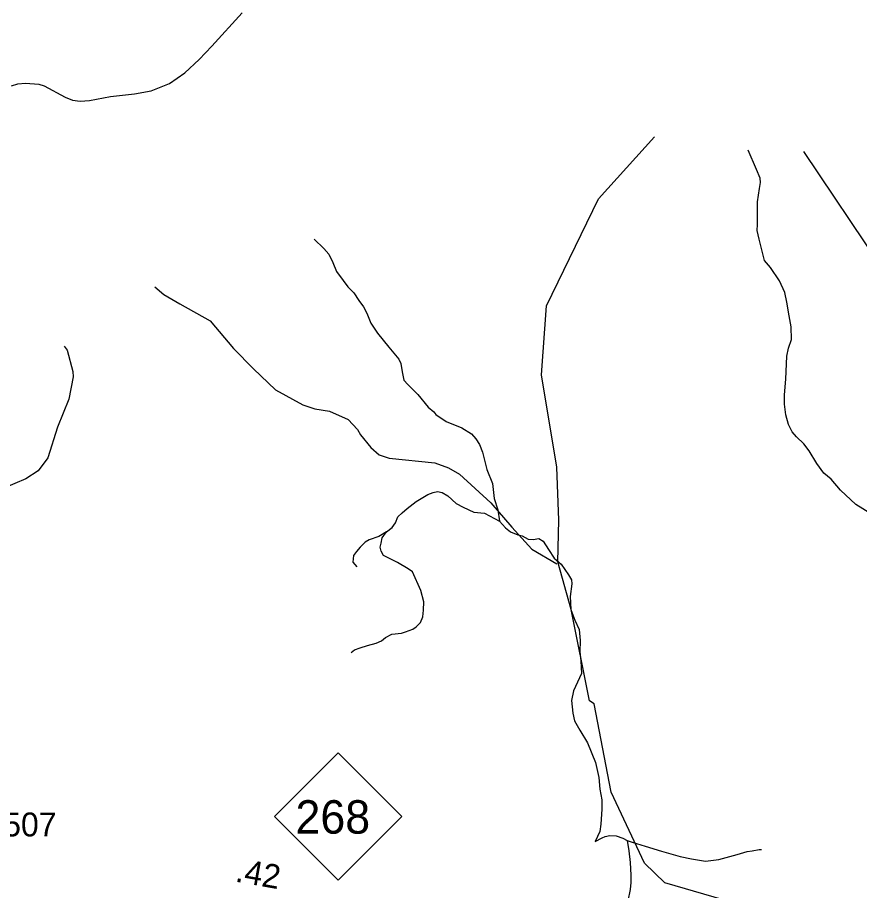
# Model space of a CAD drawing. Extents: x 1159738 to 1321356, y 736314 to 882035.
# Drawn here: x 1277829 to 1282234, y 850068 to 854636 of the extents above; entities that cross this region are included whole.
import ezdxf

# ---------------------------------------------------------------- set-up
doc = ezdxf.new("R2010")
doc.units = 0
for name, color, linetype in [('Exist Boundary Political CountyLine', 7, 'Continuous'), ('Exist Hydrographic Misc Water Feature', 7, 'Continuous'), ('Exist Road Non-System Type 51', 7, 'Continuous'), ('Exist Road Primary NC Mileage Hundredths English Label', 7, 'Continuous'), ('Exist Road Primary NC Shield CELL', 7, 'Continuous'), ('Exist Road Primary NC Shield Number Label', 7, 'Continuous'), ('Exist Road Secondary Type 51 Number Label', 7, 'Continuous')]:
    doc.layers.add(name, color=color, linetype=linetype)

msp = doc.modelspace()

# ---------------------------------------------------------------- linework, layer by layer
at = {"layer": 'Exist Boundary Political CountyLine'}
for points in [[(1277831.1, 854288.7), (1277870.1, 854292.3), (1277940.1, 854287.6), (1277968.1, 854278), (1278079.1, 854218.3), (1278117.1, 854203.5), (1278157.1, 854197.1), (1278206.1, 854201.7), (1278315.1, 854222.8), (1278441.1, 854235.7), (1278528.1, 854252.4), (1278624.1, 854290.4), (1278704.1, 854345.8), (1278779.1, 854415.2), (1278845.1, 854485.6), (1279005.1, 854659.9)], [(1277798.1, 854278.6), (1277831.1, 854288.7)]]:
    msp.add_lwpolyline(points, dxfattribs=at)
at = {"layer": 'Exist Hydrographic Misc Water Feature'}
for points in [[(1284319.9, 848761.4), (1284223.5, 848970), (1283878.2, 849397.8), (1283746.6, 849480.1), (1283409.5, 849496.6), (1282587.3, 849508.9), (1282401.4, 849512.6), (1282228.3, 849585), (1281935.3, 849899.5), (1281215.2, 850107.6), (1281109.2, 850211.5), (1280935.2, 850582.6), (1280846.3, 851044), (1280821.2, 851060.9), (1280725.3, 851538.8), (1280656.6, 851788.5), (1280661.2, 852006.2), (1280651.2, 852282.2), (1280571.2, 852766.4), (1280597.2, 853126.9), (1280869.2, 853686.1), (1281161.2, 854011.8)], [(1282345.2, 853334.8), (1281943.2, 853933.8)], [(1278547.9, 853226.3), (1278595, 853186.8), (1278677.8, 853136.7), (1278837.7, 853049), (1278958.3, 852903.7), (1279063.7, 852797.4), (1279179.1, 852688.4), (1279321.3, 852609.2), (1279384.7, 852587.4), (1279460.5, 852575.2), (1279559.7, 852533.1), (1279608.4, 852479.5), (1279623.6, 852451.3), (1279678.1, 852386.2), (1279721.1, 852346.8), (1279772.7, 852329.3), (1280012.3, 852305.6), (1280083.7, 852279.6), (1280141, 852246.4), (1280305.4, 852096.2), (1280414.3, 851969.3), (1280519.2, 851853.1), (1280649.9, 851777.1)], [(1278073.9, 852915.7), (1278089.4, 852894.9), (1278118.7, 852782.7), (1278120.1, 852754.8), (1278097.2, 852638.7), (1278037.6, 852492.2), (1277987.6, 852331.5), (1277937.9, 852264.4), (1277872.9, 852222.2), (1277757.6, 852172.8), (1277729.2, 852155.3), (1277636.2, 852117.8), (1277499.1, 852081.1), (1277402, 852038), (1277337.4, 852015.4), (1277247.9, 851953.2), (1277210.9, 851917.8), (1277049.9, 851800.5), (1276964.6, 851746.4), (1276923.7, 851715.2), (1276878.6, 851670.1), (1276738.1, 851405.4), (1276684.3, 851338.4), (1276664, 851323.1)]]:
    msp.add_lwpolyline(points, dxfattribs=at)
at = {"layer": 'Exist Road Non-System Type 51'}
for points in [[(1282288.6, 852042.4), (1282214.8, 852087), (1282134.2, 852163), (1282086.6, 852219.9), (1282046.6, 852250.7), (1282011.3, 852303), (1281971.3, 852367.6), (1281942.1, 852404.5), (1281905.2, 852441.4), (1281882.2, 852467.5), (1281862.2, 852506), (1281848.4, 852556.7), (1281842.2, 852612.1), (1281842.2, 852661.3), (1281848.4, 852743.5), (1281854.5, 852863.5), (1281862.2, 852905), (1281877.6, 852951.2), (1281876, 853017.3), (1281866.8, 853074.2), (1281853, 853146.5), (1281843.7, 853197.3), (1281814.8, 853257.7), (1281768.7, 853326.9), (1281736.4, 853363.8), (1281725.7, 853406.9), (1281708.8, 853476.1), (1281698, 853520.7), (1281699.5, 853553), (1281701.1, 853671.4), (1281710.3, 853740.7), (1281716.4, 853773), (1281714.9, 853794.5), (1281694.9, 853840.6), (1281652, 853941)], [(1279380.7, 853475.9), (1279431.8, 853426.6), (1279457.4, 853397.4), (1279479.3, 853353.6), (1279497.5, 853306.1), (1279532.2, 853260.4), (1279557.7, 853225.7), (1279588.8, 853194.7), (1279614.3, 853154.5), (1279639.9, 853121.6), (1279656.3, 853088.8), (1279678.2, 853035.8), (1279712.8, 852984.7), (1279771.2, 852911.6), (1279824.2, 852847.7), (1279835.1, 852825.8), (1279840.6, 852782), (1279849.7, 852738.1), (1279871.6, 852716.2), (1279922.7, 852663.3), (1279977.5, 852597.5), (1280006.7, 852572), (1280017.8, 852558.8), (1280071.6, 852521.9), (1280153, 852489.6), (1280203.8, 852457.3), (1280226.8, 852431.1), (1280246.8, 852401.9), (1280262.2, 852361.9), (1280283.7, 852271.2), (1280314.4, 852197.3), (1280322.1, 852118.9), (1280342.1, 852058.9), (1280351.3, 852000.5)], [(1279758.8, 851944), (1279789.8, 851967.7), (1279806.2, 851991.5), (1279819, 852022.5), (1279840.9, 852044.4), (1279868.3, 852066.3), (1279913.9, 852102.9), (1279975.9, 852139.4), (1280003.3, 852150.4), (1280025.5, 852155.8), (1280050.1, 852149.7), (1280080.8, 852132.7), (1280123.8, 852092.8), (1280160.7, 852074.3), (1280216, 852048.2), (1280271.4, 852042), (1280351.3, 852000.5)], [(1280351.3, 852000.5), (1280382, 851965.1), (1280408.2, 851945.1), (1280446.6, 851929.7), (1280469.6, 851923.6), (1280500.4, 851906.7), (1280526.5, 851905.1), (1280555.7, 851909.7), (1280578.8, 851895.9), (1280606.4, 851852.8), (1280637.2, 851806.7), (1280674, 851775.9), (1280712, 851720), (1280727.4, 851693.8), (1280728.9, 851672.3), (1280721.2, 851606.1), (1280724.3, 851538.5), (1280744.3, 851481.6), (1280767.3, 851433.9), (1280771.9, 851375.4), (1280770.4, 851317), (1280776.5, 851269.3), (1280779.6, 851203.2), (1280738.1, 851112.2), (1280727.3, 851062.9), (1280733.5, 850995.3), (1280742.7, 850955.3), (1280770.4, 850907.6), (1280810.3, 850841.5), (1280853.4, 850738.4), (1280870.3, 850658.4), (1280874.9, 850598.5), (1280885.6, 850543.1), (1280885.6, 850493.9), (1280881, 850414.6), (1280874.9, 850376.1), (1280851.8, 850323.8)], [(1279574.5, 851314), (1279592.7, 851326.7), (1279621.9, 851337.7), (1279660.2, 851350.5), (1279705.9, 851361.4), (1279733.2, 851374.2), (1279755.1, 851392.5), (1279788, 851408.9), (1279837.3, 851414.4), (1279859.1, 851421.7), (1279897.5, 851434.5), (1279913.9, 851447.3), (1279937.6, 851471), (1279950.4, 851500.2), (1279952.2, 851534.9), (1279954, 851578.8), (1279939.4, 851637.2), (1279895.6, 851735.8), (1279873.7, 851750.4), (1279817.2, 851783.3), (1279744.2, 851821.6), (1279731.4, 851843.6), (1279725.9, 851863.6), (1279731.4, 851885.6), (1279736.9, 851912.9), (1279758.8, 851944)], [(1279758.8, 851944), (1279718.6, 851920.3), (1279669.4, 851902), (1279647.5, 851891), (1279621.9, 851863.6), (1279601.8, 851841.7), (1279587.2, 851821.6), (1279583.6, 851785.1), (1279603.7, 851761.4)], [(1280851.8, 850323.8), (1280887.2, 850343.8), (1280904.1, 850350), (1280927.1, 850356.1), (1280961, 850354.6), (1280996.3, 850342.3), (1281019.4, 850330), (1281043.9, 850320.7), (1281113.1, 850299.2), (1281197.6, 850273.1), (1281296, 850245.4), (1281354.4, 850233.1), (1281428.2, 850220.8), (1281498.9, 850230), (1281594.2, 850256.1), (1281645.5, 850271.6), (1281671.6, 850276.2), (1281708.5, 850282.4), (1281720.8, 850282.4)], [(1281019.4, 850330), (1281026.8, 850275.1), (1281034.5, 850215.1), (1281037.6, 850148.9), (1281037.6, 850110.5), (1281034.5, 850073.6), (1281022.2, 850013.6)]]:
    msp.add_lwpolyline(points, dxfattribs=at)
at = {"layer": 'Exist Road Primary NC Shield CELL'}
msp.add_lwpolyline([(1279174.2, 850455.1), (1279507.2, 850788.1), (1279840.2, 850455.1), (1279507.2, 850122.1)], close=True, dxfattribs=at)

# ---------------------------------------------------------------- texts
at = {"layer": 'Exist Road Primary NC Mileage Hundredths English Label'}
msp.add_text('.42', height=125, rotation=350.0004, dxfattribs=at).set_placement((1278963.8, 850115.1))
at = {"layer": 'Exist Road Primary NC Shield Number Label'}
msp.add_text('268', height=175, dxfattribs=at).set_placement((1279283.4, 850365.4))
at = {"layer": 'Exist Road Secondary Type 51 Number Label'}
msp.add_text('1507', height=125, dxfattribs=at).set_placement((1277661.3, 850351))

doc.saveas('drawing.dxf')
